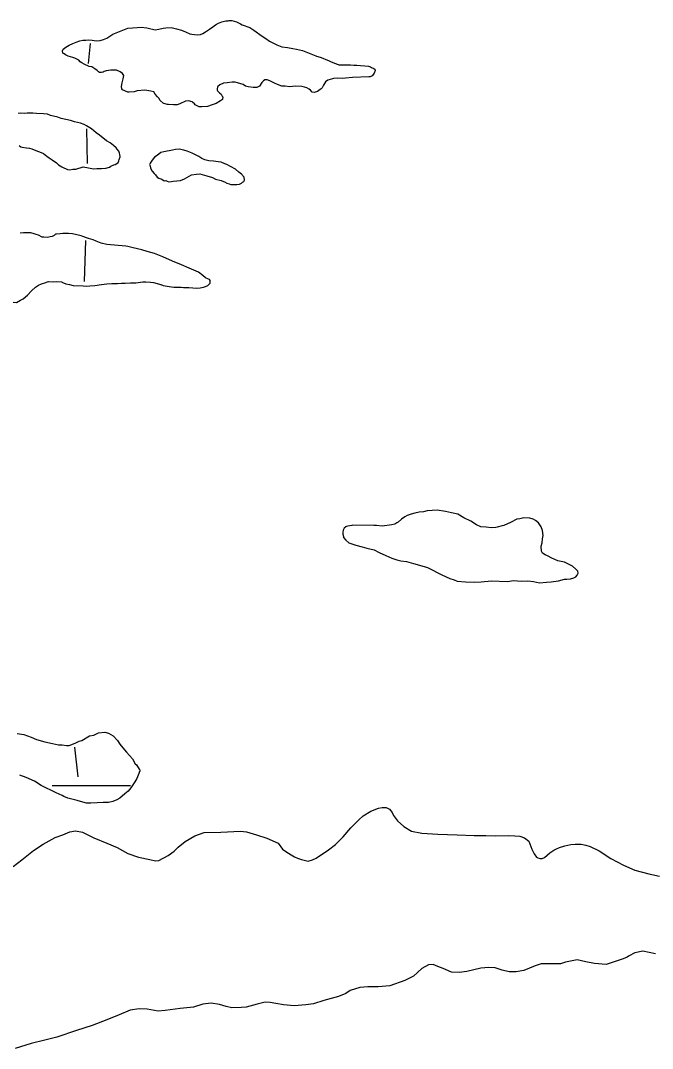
# Model space of a CAD drawing. Extents: x 369523 to 838377, y 495025 to 936819.
# Drawn here: x 538589 to 542847, y 820975 to 827900 of the extents above; entities that cross this region are included whole.
import ezdxf

# ---------------------------------------------------------------- set-up
doc = ezdxf.new("R2010")
doc.units = 0
for name, color, linetype in [('Level 10', 7, 'Continuous'), ('Level 15', 7, 'Continuous'), ('Level 22', 7, 'Continuous')]:
    doc.layers.add(name, color=color, linetype=linetype)

msp = doc.modelspace()

# ---------------------------------------------------------------- linework, layer by layer
at = {"layer": 'Level 10'}
for points in [[(539580.3, 827334), (539554.3, 827341.8), (539550.3, 827343.8), (539530.2, 827361.6), (539520.1, 827377.5), (539512, 827387.4), (539495.9, 827405.3), (539487.8, 827419.2), (539467.8, 827425.1), (539425.9, 827430.7), (539376, 827426.2), (539354.1, 827420), (539320.3, 827417.7), (539312.3, 827417.6), (539276.2, 827433.3), (539272.2, 827439.3), (539270.1, 827455.3), (539273.8, 827481.3), (539279.6, 827507.4), (539285.4, 827529.5), (539277.3, 827543.4), (539261.2, 827555.3), (539235.2, 827565), (539197.3, 827566.7), (539165.4, 827562.4), (539153.5, 827556.3), (539145.5, 827552.2), (539135.6, 827550.1), (539121.6, 827550), (539113.6, 827553.9), (539105.5, 827563.9), (539089.5, 827575.7), (539069.4, 827587.5), (539051.4, 827591.4), (539017.4, 827607.1), (539001.4, 827614.9), (538991.3, 827622.8), (538981.3, 827632.8), (538955.2, 827646.5), (538941.2, 827650.4), (538911.2, 827660.1), (538905.2, 827662.1), (538891.2, 827670), (538883.1, 827675.9), (538875.1, 827679.8), (538871, 827695.8), (538876.9, 827707.9), (538894.7, 827722), (538916.5, 827734.2), (538942.4, 827746.5), (538964.3, 827754.7), (538988.1, 827762.9), (539010, 827769.1), (539030, 827769.3), (539049.9, 827771.5), (539071.9, 827767.7), (539099.8, 827763.9), (539125.7, 827766.2), (539147.6, 827772.4), (539171.5, 827782.6), (539211.2, 827809), (539288.7, 827839.7), (539312.6, 827849.9), (539374.4, 827854.5), (539402.3, 827854.7), (539440.2, 827851.1), (539496.2, 827837.6), (539522.1, 827841.8), (539550, 827850.1), (539567.9, 827852.2), (539603.8, 827852.6), (539621.8, 827848.7), (539639.8, 827844.9), (539673.8, 827835.2), (539701.8, 827823.4), (539729.8, 827811.7), (539743.8, 827807.8), (539761.8, 827806), (539779.8, 827804.1), (539801.7, 827806.3), (539817.6, 827812.5), (539835.5, 827824.7), (539863.2, 827842.9), (539885.1, 827857.1), (539902.9, 827871.3), (539922.7, 827883.5), (539944.6, 827891.7), (539972.5, 827897.9), (539988.5, 827898.1), (539994.4, 827900.1), (540012.4, 827900.3), (540044.4, 827892.6), (540070.4, 827878.8), (540082.5, 827870.9), (540134.5, 827853.4), (540160.6, 827835.6)], [(540160.6, 827835.6), (540216.8, 827796.1), (540240.9, 827778.3), (540266.9, 827762.5), (540315, 827737), (540349.1, 827723.3), (540389, 827719.6), (540425, 827712), (540448.9, 827708.2), (540488.9, 827698.5)], [(540488.9, 827698.5), (540579, 827663.3), (540583, 827661.4), (540607, 827653.6), (540627, 827645.8), (540647, 827637.9), (540665.1, 827630.1), (540681.1, 827622.2), (540699.1, 827614.4), (540715.1, 827608.5), (540719.1, 827608.6), (540733.1, 827602.7), (540755.1, 827600.9), (540787, 827601.2), (540812.9, 827601.4), (540834.9, 827599.6), (540854.9, 827599.8), (540880.8, 827598), (540908.8, 827594.3), (540932.7, 827592.5), (540946.7, 827588.6), (540954.7, 827584.7), (540968.8, 827576.8), (540976.8, 827572.9), (540978.8, 827564.9), (540973, 827546.8), (540967.1, 827538.8), (540959.2, 827528.7), (540945.3, 827520.6), (540935.3, 827520.5), (540825.6, 827517.5), (540779.8, 827513.1), (540755.9, 827510.8), (540727.9, 827512.6), (540698, 827510.3), (540690.1, 827508.2), (540660.2, 827498), (540644.3, 827487.8), (540630.6, 827465.7), (540620.7, 827447.6), (540614.8, 827439.5), (540608.9, 827435.5), (540589, 827423.3), (540567.2, 827415.1), (540553.2, 827418.9), (540543.1, 827430.9), (540533, 827438.8), (540519, 827446.7), (540503, 827452.5), (540485, 827456.3), (540441.1, 827458), (540401.2, 827453.6), (540373.3, 827457.3), (540349.3, 827459.1), (540321.3, 827468.9), (540301.3, 827478.7), (540283.3, 827486.5), (540269.2, 827494.4), (540251.2, 827500.2), (540235.3, 827500.1), (540225.3, 827494), (540215.4, 827483.9), (540199.7, 827457.8), (540181.8, 827449.6), (540155.9, 827449.3), (540123.9, 827453.1), (540103.9, 827458.9), (540089.9, 827468.8), (540051.9, 827480.4), (540035.9, 827484.3), (540015.9, 827486.1), (539982, 827481.8), (539956.1, 827477.5), (539932.3, 827467.3), (539916.5, 827453.2), (539914.6, 827439.1), (539914.7, 827431.1), (539916.7, 827427.2), (539930.8, 827413.3), (539940.8, 827403.4), (539950.9, 827387.4), (539952.9, 827387.5), (539949.1, 827369.4), (539937.2, 827359.3), (539907.4, 827341), (539879.6, 827332.8), (539849.8, 827320.5), (539809.9, 827318.1), (539793.9, 827318), (539783.9, 827323.9), (539765.9, 827331.7), (539761.8, 827339.7), (539747.8, 827349.6), (539745.8, 827351.6), (539721.7, 827359.3), (539701.8, 827357.2), (539662.1, 827338.8), (539644.2, 827332.6), (539620.2, 827332.4), (539586.3, 827334.1), (539580.3, 827334)], [(538926.9, 827226), (538862.9, 827241.4), (538840.9, 827249.3), (538790.9, 827260.8), (538770.9, 827268.6), (538744.9, 827272.4), (538697, 827274), (538673.1, 827275.7), (538633.2, 827275.4), (538619.2, 827275.2), (538591.3, 827277), (538573.3, 827274.8)], [(539011.3, 826914.6), (539047.3, 826906.9), (539081.3, 826901.2), (539103.2, 826903.4), (539135.1, 826903.7), (539165, 826906), (539188.9, 826912.2), (539196.8, 826918.3), (539216.7, 826928.5), (539226.7, 826930.6), (539238.6, 826936.7), (539246.5, 826944.8), (539252.4, 826954.8), (539254.3, 826964.8), (539260.1, 826982.9), (539258, 826998.9), (539255.9, 827006.9), (539251.8, 827020.9), (539239.8, 827032.8), (539233.7, 827042.7), (539215.6, 827058.5), (539193.5, 827076.4), (539169.4, 827090.1), (539121.2, 827127.7), (539099.2, 827143.5), (539067, 827171.3), (539032.9, 827191), (539018.9, 827200.8), (538992.9, 827208.6), (538952.9, 827218.3), (538926.9, 827226)], [(538579.2, 827058.8), (538591.2, 827048.9), (538599.2, 827046.9), (538629.2, 827043.2), (538649.2, 827041.4), (538665.2, 827035.5), (538693.2, 827025.8), (538729.2, 827012.1), (538743.2, 827004.2), (538765.3, 826986.4), (538781.4, 826974.5), (538803.4, 826962.7), (538831.6, 826941), (538845.6, 826929.1), (538867.7, 826915.3), (538881.7, 826907.4), (538895.7, 826901.5), (538905.7, 826897.6), (538921.7, 826893.8), (538941.7, 826898), (538955.6, 826900.1), (538961.6, 826900.1), (539011.3, 826914.6)], [(539612.9, 827028.1), (539555.1, 827015.6), (539535.2, 827011.4), (539509.4, 826991.2), (539491.6, 826979), (539475.8, 826958.9), (539471.9, 826952.8), (539462, 826938.7), (539458.1, 826930.7), (539462.2, 826920.7), (539464.3, 826906.7), (539476.4, 826884.8), (539488.5, 826870.9), (539498.6, 826861), (539510.7, 826845.1), (539520.7, 826839.2), (539540.7, 826831.4), (539556.8, 826819.5), (539568.7, 826821.6), (539576.8, 826817.7), (539588.8, 826813.8), (539606.7, 826816), (539618.7, 826818.1), (539666.5, 826822.5), (539694.3, 826834.8), (539742, 826861.2)], [(539742, 826861.2), (539773.9, 826865.5), (539797.8, 826867.7), (539843.8, 826854.1), (539881.8, 826842.5), (539903.8, 826832.7), (539941.8, 826823), (539945.8, 826821.1), (539963.8, 826813.2), (539979.9, 826805.4), (539995.9, 826799.5), (540005.9, 826795.6), (540019.8, 826795.7), (540027.8, 826795.8), (540045.8, 826795.9), (540063.7, 826798.1), (540077.6, 826804.2), (540085.6, 826810.3), (540093.5, 826816.4), (540097.4, 826824.4), (540095.2, 826844.4), (540077.1, 826864.3), (540061, 826878.1), (540036.9, 826897.9), (540002.8, 826917.6), (539978.8, 826929.4), (539964.8, 826935.3), (539940.8, 826945.1), (539920.8, 826948.9), (539888.8, 826952.6), (539856.9, 826954.3), (539830.9, 826962.1), (539810.9, 826971.9), (539790.8, 826983.7), (539744.7, 827007.3), (539712.7, 827021.1), (539688.7, 827026.8), (539658.7, 827034.6), (539632.8, 827032.3), (539612.9, 827028.1)], [(539299.2, 826380.9), (539171.4, 826391.7), (539133.4, 826401.4), (539099.4, 826413.1), (539079.4, 826422.9), (539047.4, 826432.6), (539039.4, 826434.6), (539009.4, 826446.3), (538997.4, 826450.2), (538939.4, 826463.7), (538913.4, 826465.4), (538909.4, 826465.4), (538873.5, 826465.1), (538855.6, 826462.9), (538831.7, 826460.7), (538823.7, 826460.6), (538815.8, 826452.5), (538801.9, 826444.4), (538789.9, 826442.3), (538770, 826438.1), (538746.1, 826439.9), (538734.1, 826441.8), (538710, 826453.6), (538694, 826459.4), (538682, 826463.3), (538658, 826469.1), (538630.1, 826470.9), (538608.2, 826470.7), (538586.2, 826468.5)], [(539012.2, 826112.1), (539032.2, 826110.3), (539056.1, 826112.5), (539090, 826114.8), (539133.8, 826121.2), (539171.7, 826125.6), (539203.6, 826127.9), (539243.5, 826128.2), (539269.4, 826130.5), (539293.4, 826130.7), (539331.2, 826133), (539365.2, 826133.4), (539413, 826139.8), (539432.9, 826140), (539464.9, 826138.3), (539484.9, 826134.4), (539508.8, 826128.7), (539532.8, 826120.9), (539534.8, 826120.9), (539550.9, 826115), (539590.8, 826107.4), (539622.8, 826103.7), (539658.7, 826104), (539670.6, 826104.1), (539686.6, 826102.3), (539722.5, 826100.6), (539750.5, 826098.8), (539776.4, 826097.1), (539800.4, 826099.3), (539822.3, 826103.5), (539836.2, 826107.6), (539850.1, 826115.8), (539858, 826121.8), (539865.9, 826129.9), (539865.9, 826133.9), (539865.8, 826143.9), (539865.8, 826147.9), (539861.7, 826155.9), (539839.7, 826163.7), (539835.7, 826167.7), (539817.6, 826183.5), (539787.5, 826205.2), (539725.4, 826232.7), (539673.4, 826254.2), (539613.3, 826279.7), (539547.2, 826309.1), (539491.2, 826330.6), (539443.2, 826344.2), (539407.1, 826355.9), (539349.2, 826369.3), (539313.2, 826379), (539299.2, 826380.9)], [(538462.3, 826025.1), (538486.4, 826015.3), (538506.4, 826005.5), (538524.4, 826003.6), (538540.3, 826001.8), (538562.3, 826000), (538588.1, 826016.2), (538606, 826026.4), (538635.7, 826050.7), (538663.4, 826078.9), (538691.1, 826103.2), (538710.9, 826117.4), (538730.8, 826125.6), (538760.6, 826135.8), (538764.6, 826137.9), (538778.6, 826142), (538808.5, 826140.3), (538834.4, 826142.5), (538868.4, 826138.8), (538868.4, 826136.8), (538894.4, 826127.1), (538918.4, 826121.3), (538944.4, 826115.5), (539012.2, 826112.1)], [(541762.4, 824126), (541868.2, 824120.9), (541912, 824127.3), (541961.9, 824123.8), (542007.8, 824124.2), (542045.7, 824120.5), (542085.7, 824112.9), (542133.6, 824115.3), (542165.4, 824119.6), (542213.3, 824126.1), (542255.1, 824136.5), (542269, 824136.6), (542295, 824138.8), (542316.8, 824145), (542330.7, 824153.2), (542340.6, 824163.3), (542346.5, 824177.3), (542344.4, 824189.3), (542330.3, 824203.2), (542308.2, 824223), (542254.1, 824250.5), (542210.1, 824260.1), (542168.1, 824277.8), (542140, 824293.5), (542124, 824301.4), (542105.9, 824311.2), (542099.8, 824325.2), (542097.6, 824359.2), (542103.4, 824381.2), (542107.1, 824407.3), (542110.9, 824431.3), (542106.6, 824465.3), (542096.4, 824489.2), (542078.3, 824515.1), (542058.2, 824530.9), (542044.1, 824540.8), (542020.1, 824546.6), (541980.2, 824550.2), (541954.3, 824544), (541932.4, 824539.8), (541890.7, 824519.4), (541845, 824498.9), (541835, 824494.9), (541801.2, 824486.5), (541791.2, 824484.4), (541759.3, 824482.2), (541727.4, 824485.9), (541691.5, 824489.5), (541661.4, 824503.3), (541623.3, 824526.9), (541575.2, 824550.5), (541535.1, 824574.2), (541493.1, 824583.8), (541453.2, 824593.4), (541397.2, 824600.9), (541329.4, 824596.3), (541303.6, 824590.1), (541275.6, 824587.8), (541245.8, 824581.5), (541221.9, 824575.3), (541194, 824565.1), (541178.2, 824556.9), (541156.3, 824540.7), (541132.6, 824520.5), (541124.6, 824516.4), (541110.8, 824506.3), (541090.8, 824502.1), (541025.1, 824493.5), (540987.1, 824497.1), (540969.2, 824497)], [(540969.2, 824497), (540827.5, 824499.7), (540821.6, 824497.6), (540793.7, 824493.4), (540785.7, 824491.3), (540781.7, 824489.3), (540769.8, 824481.1), (540762, 824467.1), (540760.1, 824453), (540760.2, 824439), (540764.3, 824425.1), (540766.4, 824417.1), (540780.5, 824399.2), (540800.6, 824381.4), (540848.6, 824365.8), (540890.6, 824354.2), (540922.6, 824344.5), (540972.6, 824334.9), (541006.7, 824315.2), (541050.7, 824295.6), (541090.8, 824277.9), (541124.8, 824266.2), (541150.8, 824260.5), (541188.7, 824254.8), (541236.7, 824241.3), (541276.7, 824231.6), (541330.7, 824216.1), (541366.8, 824196.4), (541396.8, 824180.7), (541422.9, 824168.9), (541456.9, 824153.2), (541481, 824141.4), (541511, 824131.7), (541531, 824123.9), (541586.9, 824118.4), (541648.8, 824116.9), (541692.6, 824119.3), (541762.4, 824126)], [(538565.8, 823096.5), (538611.8, 823090.7), (538659.8, 823072.8), (538697.8, 823057), (538751.8, 823041.1), (538803.8, 823029.3), (538845.7, 823019.5), (538869.7, 823019.6), (538899.7, 823015.7), (538917.7, 823015.7), (538957.5, 823031.9), (538983.5, 823044), (539001.4, 823050.1), (539053.2, 823080.3), (539083.2, 823086.4), (539115.1, 823100.5), (539157, 823104.7), (539183, 823098.8), (539213, 823080.8), (539243.1, 823048.9), (539259.2, 823025), (539279.2, 822999), (539303.3, 822971.1)], [(539303.3, 822971.1), (539343.4, 822925.2), (539361.5, 822893.2), (539369.5, 822885.2), (539387.6, 822857.3), (539393.6, 822851.3), (539393.6, 822845.3), (539381.8, 822815.2), (539371.9, 822793.2), (539360, 822771.1), (539346.1, 822751), (539332.1, 822731), (539314.2, 822708.9), (539292.3, 822690.8), (539258.5, 822660.6), (539238.6, 822648.6), (539210.6, 822638.4), (539182.7, 822632.3), (539146.8, 822632.2), (539104.8, 822630.1), (539062.9, 822627.9), (539032.9, 822627.8), (538992.9, 822637.7), (538970.9, 822645.6), (538943, 822651.5), (538907, 822661.4), (538881, 822671.3), (538869, 822679.2), (538828.9, 822697.1), (538728.9, 822746.8)], [(538728.9, 822746.8), (538682.9, 822774.7), (538626.8, 822800.5), (538584.8, 822816.3)], [(539623.3, 822303.6), (539651.2, 822331.8), (539699, 822370), (539762.7, 822406.2), (539826.6, 822430.5), (539938.4, 822432.9), (540070.2, 822439.4), (540112.2, 822433.5), (540180.2, 822413.7), (540248.1, 822392), (540324.2, 822358.2), (540354.3, 822316.3), (540384.3, 822296.4), (540424.3, 822272.5), (540434.4, 822266.5), (540456.4, 822256.6), (540482.4, 822248.7), (540526.3, 822236.8), (540556.3, 822245), (540582.2, 822257.1), (540663.9, 822313.4), (540711.7, 822349.6), (540763.4, 822399.8), (540815.1, 822462.1), (540868.9, 822514.3), (540898.7, 822542.4), (540950.5, 822572.7), (541000.4, 822592.9), (541026.3, 822599), (541052.3, 822597.1), (541074.3, 822587.1), (541092.4, 822565.2), (541102.4, 822545.2), (541128.5, 822507.2), (541172.6, 822469.4), (541222.7, 822439.5), (541292.6, 822425.8), (541400.5, 822418.2), (541530.3, 822414.6), (541646.2, 822409), (541724.1, 822409.3), (541790, 822407.5), (541875.9, 822409.9), (541919.8, 822408), (541953.8, 822404.1), (541985.8, 822394.2), (542013.9, 822370.3), (542034, 822318.3), (542050.1, 822286.4), (542066.2, 822262.4), (542074.2, 822258.4), (542090.2, 822254.5), (542104.2, 822254.5), (542120.1, 822260.6), (542155.9, 822292.8), (542181.8, 822310.9), (542199.8, 822318.9), (542219.7, 822329), (542257.6, 822339.2), (542297.6, 822349.3), (542325.5, 822351.4), (542367.4, 822351.6), (542397.4, 822343.7), (542427.4, 822335.8), (542487.5, 822306), (542565.5, 822254.2), (542651.6, 822210.5), (542727.6, 822176.7), (542821.6, 822151), (542895.5, 822135.3)], [(538539.1, 822199.6), (538596.9, 822245.9), (538676.6, 822308.2), (538742.3, 822350.5), (538822, 822396.8), (538873.9, 822413), (538921.8, 822433.2), (538959.7, 822441.4), (539007.7, 822431.5), (539083.7, 822393.8), (539169.7, 822358), (539239.7, 822328.3), (539311.8, 822288.5), (539383.8, 822262.7), (539459.7, 822247), (539497.7, 822239.1), (539521.7, 822241.2), (539583.5, 822275.5), (539623.3, 822303.6)], [(542867.5, 821612.7), (542781.5, 821630.4), (542727.6, 821618.2), (542685.8, 821596.1), (542675.8, 821590), (542649.9, 821577.9), (542610, 821565.8), (542534.2, 821539.5), (542456.3, 821547.2), (542398.3, 821559), (542340.3, 821570.8), (542260.5, 821556.5), (542226.6, 821544.4), (542200.6, 821544.3), (542162.7, 821544.1), (542126.7, 821544), (542096.8, 821543.9), (542056.9, 821531.7), (541981.1, 821499.4), (541929.2, 821491.2), (541881.2, 821491.1), (541833.3, 821502.9), (541787.3, 821516.7), (541745.3, 821520.6), (541691.4, 821514.4), (541595.6, 821494), (541545.7, 821485.9), (541493.8, 821487.7), (541437.8, 821513.5), (541399.8, 821527.4), (541369.7, 821541.3), (541337.8, 821537.1), (541292, 821513), (541236.2, 821462.7), (541178.4, 821432.5), (541076.7, 821396.1), (540998.8, 821389.8), (540928.9, 821389.5), (540875, 821385.3), (540809.1, 821365.1), (540781.2, 821345), (540731.4, 821324.8), (540633.6, 821298.4), (540563.8, 821276.1), (540511.9, 821267.9), (540432, 821261.6), (540362.1, 821267.4), (540310.1, 821277.2), (540272.2, 821285.1), (540238.2, 821287), (540184.3, 821272.8), (540108.5, 821252.5), (540076.5, 821250.3), (540012.6, 821248.1), (539974.6, 821258), (539928.7, 821271.8), (539874.7, 821279.6), (539816.8, 821273.4), (539755, 821253.2), (539665.1, 821242.9), (539563.3, 821230.5), (539517.4, 821226.3), (539467.4, 821234.1), (539441.4, 821240), (539389.5, 821241.9), (539327.6, 821233.6), (539253.8, 821201.3), (539170.1, 821167), (539072.3, 821128.6), (538966.6, 821096.2), (538832.9, 821051.7), (538753.1, 821031.4), (538661.3, 821009), (538553.6, 820974.6)]]:
    msp.add_lwpolyline(points, dxfattribs=at)
at = {"layer": 'Level 15'}
msp.add_lwpolyline([(539330.1, 822745), (538802.8, 822743.1)], dxfattribs=at)
at = {"layer": 'Level 22'}
for points in [[(539047.1, 827611.8), (539059.6, 827745.7)], [(539040.6, 826937.1), (539036.9, 827171.4)], [(539019.8, 826142.5), (539028.9, 826418.7)], [(538978.4, 822803.8), (538955.7, 823003.8)]]:
    msp.add_lwpolyline(points, dxfattribs=at)

doc.saveas('drawing.dxf')
